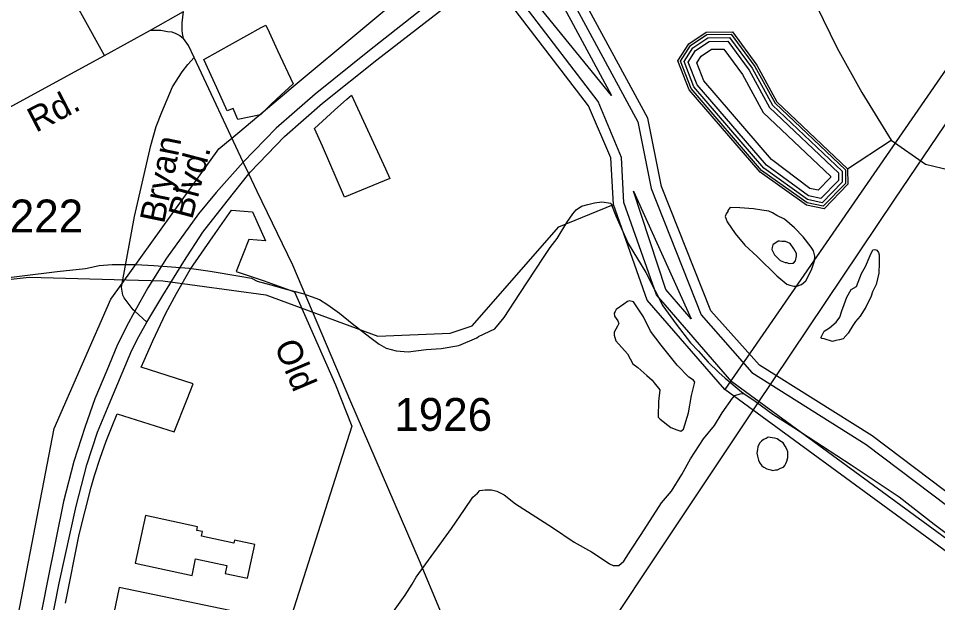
# Model space of a CAD drawing. Extents: x 2260773 to 2342389, y 552869 to 618546.
# Drawn here: x 2288230 to 2291724, y 579185 to 581407 of the extents above; entities that cross this region are included whole.
import ezdxf

# ---------------------------------------------------------------- set-up
doc = ezdxf.new("R2010")
doc.units = 0
for name, color, linetype in [('Exist Boundary Political City Limit New', 7, 'Continuous'), ('Exist Boundary Political Urban Extension UEB', 7, 'Continuous'), ('Exist Cultural Manufacturing Building Footprint', 7, 'Continuous'), ('Exist Hydrographic Buffer Line', 7, 'Continuous'), ('Exist Hydrographic Creek Single Shore', 7, 'Continuous'), ('Exist Hydrographic Lake Shore', 7, 'Continuous'), ('Exist Hydrographic Misc Water Feature', 7, 'Continuous'), ('Exist Hydrographic River Shore', 7, 'Continuous'), ('Exist Railroad Mainline', 7, 'Continuous'), ('Exist Road Non-System Type 51', 7, 'Continuous'), ('Exist Road Primary US Divided Attributed', 7, 'Continuous'), ('Exist Road Secondary Type 51 Attributed', 7, 'Continuous'), ('Exist Road Secondary Type 51 Label', 7, 'Continuous'), ('Exist Road Secondary Type 51 Number Label', 7, 'Continuous'), ('Map Preparation Boundary City Limit Buffer Line', 7, 'Continuous')]:
    doc.layers.add(name, color=color, linetype=linetype)

msp = doc.modelspace()

# ---------------------------------------------------------------- linework, layer by layer
at = {"layer": 'Exist Boundary Political City Limit New'}
for points in [[(2289191.5, 581080.8), (2289150, 581040.9), (2289063.8, 581022.5), (2289047, 581064.1), (2289023.8, 581056.3), (2288984.2, 581142.8), (2288935, 581250.9), (2289153.5, 581372.2), (2289171, 581382), (2289183.5, 581354.8), (2289215.5, 581285.4), (2289274, 581158.1), (2289256.5, 581142), (2289230.5, 581117.6), (2289191.5, 581080.8)], [(2289642, 580798.1), (2289470, 580727.6), (2289466.2, 580736.2), (2289385.5, 580921.5), (2289356.2, 580988.8), (2289400.8, 581030.2), (2289431.5, 581058.2), (2289478, 581099.9), (2289496.2, 581115.9), (2289542, 581016.3), (2289625.2, 580834.8), (2289642, 580798.1)], [(2288408.8, 579183.4), (2288461.8, 579444.8), (2288507, 579624.6), (2288520, 579668.5), (2288541.5, 579734.6), (2288564.5, 579800), (2288583.8, 579850.6), (2288605.2, 579903.9), (2288822.8, 579835.4), (2288872, 579959.6), (2288895.2, 580017.2), (2288697.5, 580081.1), (2288708.2, 580106.2), (2288741.5, 580181.5), (2288790.8, 580286.7), (2288831.2, 580360.8), (2288883.8, 580452.7), (2288969, 580576.2), (2289040.8, 580678.2), (2289120.2, 580672.3)], [(2289120.2, 580672.3), (2289169.8, 580562), (2289106, 580566.5), (2289058, 580444.5), (2289160, 580411), (2289280.2, 580367.4), (2289435.8, 580013.5), (2289497.5, 579856.1), (2289259.8, 579109.1), (2288613.8, 579243.1), (2288593.5, 579145.1)]]:
    msp.add_lwpolyline(points, dxfattribs=at)
at = {"layer": 'Exist Boundary Political Urban Extension UEB'}
for p, q in [((2289071.6, 580977.6), (2289241.8, 581120)), ((2289241.8, 581120), (2289267.6, 581141.5)), ((2289041.6, 580952.5), (2289071.6, 580977.6)), ((2289021.1, 580935.3), (2289041.6, 580952.5))]:
    msp.add_line(p, q, dxfattribs=at)
for points in [[(2292732.5, 582629.8), (2290914.9, 579995.5), (2290619.8, 580336), (2290491.9, 580699.3)], [(2289267.6, 581141.5), (2289826.7, 581609.3), (2289439.9, 582138)], [(2288624.6, 580399.1), (2288992.5, 580911.4), (2289021.1, 580935.3)], [(2288177.3, 578865.9), (2288366.9, 579847.5), (2288582.3, 580340.1), (2288624.6, 580399.1)]]:
    msp.add_lwpolyline(points, dxfattribs=at)
at = {"layer": 'Exist Cultural Manufacturing Building Footprint'}
for p, q in [((2288713.3, 579516.7), (2288674, 579336.1)), ((2288911, 579473.7), (2288713.3, 579516.7)), ((2288908.1, 579460.3), (2288911, 579473.7)), ((2288930, 579455.5), (2288908.1, 579460.3)), ((2288926.1, 579437.7), (2288930, 579455.5)), ((2289049, 579411), (2288926.1, 579437.7)), ((2289051.7, 579423.2), (2289049, 579411)), ((2289129.5, 579406.3), (2289051.7, 579423.2)), ((2289101.6, 579278), (2289129.5, 579406.3)), ((2288674, 579336.1), (2288890.3, 579289.1)), ((2288890.3, 579289.1), (2288903.9, 579351.8)), ((2288903.9, 579351.8), (2289022.4, 579326.1)), ((2289022.4, 579326.1), (2289016, 579296.6)), ((2289016, 579296.6), (2289101.6, 579278))]:
    msp.add_line(p, q, dxfattribs=at)
at = {"layer": 'Exist Hydrographic Buffer Line'}
for points in [[(2290240, 581553.2), (2290336.4, 581472.9), (2290583.9, 581014.2), (2290634.6, 580760), (2290824.7, 580280.3), (2291017.2, 580061.3), (2291452.1, 579787.3), (2291886.6, 579458.2), (2292810.6, 578841.3), (2294413.9, 578143.1), (2295173.4, 577997.3), (2295623.3, 578010.7), (2296208.7, 578081.2), (2296612.5, 578178.9), (2297360.9, 578699.9)], [(2290218.9, 581518.8), (2290304.8, 581447.1), (2290484.5, 581114.2)], [(2290484.5, 581114.2), (2290190.3, 581475)], [(2292570.9, 578832.4), (2290942.1, 580025.1), (2290655.1, 580356.4), (2290531.4, 580707.3), (2290521.8, 580878.9), (2290433.6, 581090.8), (2290156.6, 581453.5)], [(2291227.9, 580706.3), (2291055, 580829.2), (2290786.7, 581140.9), (2290746.9, 581244.4), (2290784.5, 581303.7), (2290846.7, 581345.8), (2290939.3, 581346.9), (2291029.3, 581224.6), (2291105.8, 581084.6), (2291373, 580831.7), (2291373, 580780), (2291289, 580692.9), (2291228.3, 580706)], [(2291229.3, 580718.1), (2291063.2, 580838.1), (2290797.2, 581147.1), (2290760.2, 581243), (2290793.3, 581295.2), (2290850.5, 581333.8), (2290933.3, 581334.8), (2291019.2, 581218.1), (2291096.2, 581077.2), (2291361, 580826.5), (2291361, 580784.9), (2291285, 580706.1), (2291229.3, 580718.1)], [(2291232.4, 580732.2), (2291073, 580848.9), (2290809.8, 581154.7), (2290776.3, 581241.5), (2290803.8, 581284.9), (2290855, 581319.4), (2290926, 581320.3), (2291007, 581210.3), (2291084.6, 581068.3), (2291346.6, 580820.3), (2291346.6, 580790.7), (2291280.2, 580721.9), (2291232.4, 580732.2)], [(2291238.6, 580761.1), (2291093, 580870.9), (2290835.5, 581170), (2290809.2, 581238.2), (2290825.5, 581263.9), (2290864.2, 581290), (2290911.2, 581290.6), (2290982, 581194.4), (2291060.9, 581050.1), (2291317.1, 580807.6), (2291317.1, 580802.6), (2291270.3, 580754.2), (2291238.6, 580761.1)], [(2290787.1, 580265.1), (2290690.3, 580376.9), (2290568.3, 580749.8), (2290787.1, 580265.1)]]:
    msp.add_lwpolyline(points, dxfattribs=at)
at = {"layer": 'Exist Hydrographic Creek Single Shore'}
for points in [[(2290657.9, 582411.2), (2290796.7, 582489.6), (2290905, 582482.6), (2291011.4, 582417.6), (2291025.1, 582395.8), (2291038.8, 582370.6), (2291122.6, 582126.3), (2291157.4, 581953.4), (2291174.2, 581812), (2291216.9, 581633.7), (2291262.3, 581458), (2291342.2, 581294.7), (2291435.2, 581126), (2291546.6, 580943.9)], [(2291381.6, 580835.8), (2291546.6, 580943.9)], [(2291546.6, 580943.9), (2291677.7, 580852.9), (2291804.1, 580822), (2291877.8, 580794.7), (2291909.1, 580757.6)]]:
    msp.add_lwpolyline(points, dxfattribs=at)
at = {"layer": 'Exist Hydrographic Lake Shore'}
for points in [[(2291224.9, 580697.6), (2291049, 580822.5), (2290778.9, 581136.2), (2290736.9, 581245.4), (2290777.9, 581310.1), (2290843.9, 581354.7), (2290943.8, 581355.9), (2291036.9, 581229.4), (2291113, 581090.2), (2291381.6, 580835.8)], [(2291381.6, 580835.8), (2291382, 580776.4), (2291292, 580683.2), (2291224.9, 580697.6)]]:
    msp.add_lwpolyline(points, dxfattribs=at)
at = {"layer": 'Exist Hydrographic Misc Water Feature'}
for points in [[(2287662.7, 580356.5), (2288270.9, 580422.9), (2288778.8, 580409.4), (2289170.9, 580355.5), (2289596.8, 580199.3), (2289871.8, 580210.1), (2289954.8, 580238), (2290283.9, 580615), (2290491.9, 580699.3)], [(2288110.2, 580412.1), (2288377.8, 580444.8), (2288485.4, 580455.7), (2288537.3, 580468.2), (2288587.3, 580470.8), (2288677.1, 580471.5), (2288745.4, 580468.1), (2288879.3, 580457.2), (2288959.5, 580446), (2289071.5, 580427.1), (2289115.7, 580419.6), (2289137.5, 580407.8), (2289189.8, 580394.3), (2289248, 580377), (2289311.8, 580361.3), (2289374.1, 580338.1), (2289406.1, 580318.3), (2289450.6, 580286.8), (2289498.8, 580247.2), (2289565.4, 580195.7), (2289601.3, 580168.4), (2289627.6, 580152.7), (2289665.9, 580142.9), (2289711.6, 580139.2), (2289779.9, 580148), (2289837.5, 580152.3), (2289903.6, 580163.1), (2289972.9, 580191.9), (2289979.4, 580197.8), (2290041.1, 580226.3), (2290076.4, 580270.4), (2290135.5, 580361.3), (2290194.7, 580449.7), (2290228.2, 580501.9), (2290251.9, 580536), (2290277.4, 580570.3), (2290314.9, 580630.7), (2290336.8, 580664.7), (2290350.2, 580678.9), (2290370.1, 580693), (2290394, 580699.5), (2290420.1, 580705.7), (2290448, 580710), (2290482.2, 580704.1)], [(2290482.2, 580704.1), (2290500.7, 580656.2), (2290547.4, 580551.1), (2290614.7, 580441.6), (2290649.3, 580373.9), (2290679.7, 580314.2), (2290730.1, 580245), (2290785.1, 580173.4), (2290815.4, 580141.7), (2290851.9, 580100.1), (2290892.1, 580060.4), (2290915.9, 580038.6), (2290938.2, 580021), (2290978.4, 579987.4), (2290986.8, 579981.3)], [(2290954.9, 580588.7), (2290991.4, 580545), (2291037.7, 580501.6), (2291112.1, 580428.3), (2291150.7, 580396.5), (2291162.4, 580392.7), (2291176.7, 580389), (2291188.6, 580389.2), (2291206.5, 580395.1), (2291222.5, 580409.3), (2291244, 580451.4), (2291255.7, 580485.8), (2291257.7, 580503.7), (2291251.4, 580523.3), (2291243, 580537.6), (2291212.6, 580577), (2291180.4, 580611.1), (2291142.3, 580644.4), (2291112.1, 580658.2), (2291095.9, 580668), (2291082, 580673.7), (2291055.9, 580677.7), (2291023.8, 580683.3), (2290972.1, 580686.6), (2290935.8, 580688.5), (2290930, 580682.4), (2290926.2, 580676.5), (2290926.4, 580672.4), (2290920.2, 580664.4), (2290916.5, 580654.4), (2290924.1, 580634.2), (2290954.9, 580588.7)], [(2291117.1, 580560.2), (2291097, 580546.2), (2291095.3, 580535.9), (2291093.5, 580528), (2291103.9, 580508.2), (2291125.7, 580486.3), (2291143.9, 580478.7), (2291149.9, 580478.6), (2291159.9, 580474.7), (2291171.8, 580476.9), (2291175.9, 580476.7), (2291183.7, 580484.9), (2291187.6, 580502.9), (2291187.6, 580513.1), (2291177.3, 580530.8), (2291163.2, 580550.8), (2291145.4, 580558.4), (2291131.4, 580558.4), (2291123.2, 580560.5), (2291117.1, 580560.2)], [(2291451.1, 580309.5), (2291429.8, 580275.5), (2291411.5, 580255.1), (2291402.1, 580239.1), (2291384.2, 580210.9), (2291364.3, 580188.8), (2291350.4, 580184.8), (2291336.5, 580182.4), (2291324.8, 580178.5), (2291292.4, 580188.3), (2291284.2, 580189.9), (2291280.3, 580192.1), (2291282.1, 580197.9), (2291292.2, 580217.9), (2291312.3, 580230.3), (2291337.9, 580252.4), (2291351.6, 580270.6), (2291359.4, 580294.6), (2291368.9, 580318.7), (2291378.7, 580346.8), (2291394.7, 580376.8), (2291414.8, 580387.2), (2291434.3, 580437.4), (2291450.1, 580463.4), (2291467.7, 580505.4), (2291477.3, 580527.8), (2291484.9, 580527.9), (2291493.1, 580525.8), (2291499.1, 580517.7), (2291501.1, 580508), (2291501.7, 580475.9), (2291499.7, 580438.1), (2291490.7, 580396), (2291476.5, 580367.7), (2291471, 580351.6), (2291451.1, 580309.5)], [(2290668.4, 579994.3), (2290662.9, 579950.6), (2290661.6, 579894.4), (2290661.8, 579890.3), (2290669.4, 579882.6), (2290709.6, 579851), (2290732.2, 579843.2), (2290748.2, 579837.2), (2290757.6, 579845.5), (2290777.3, 579907.4), (2290788.8, 579973.4), (2290800.5, 580023.5), (2290796.1, 580031.4), (2290778.3, 580043.5), (2290733.6, 580089.1), (2290672.9, 580164.4), (2290632.5, 580217.9), (2290605.9, 580271.8), (2290567.7, 580329), (2290551.9, 580333.1), (2290545.6, 580331.2), (2290531.6, 580321.1), (2290501.9, 580300.8), (2290498, 580292.5), (2290494.1, 580286.6), (2290496.2, 580274.5), (2290508.7, 580256.8), (2290512.6, 580247), (2290506.6, 580236.9), (2290494.7, 580214.7), (2290494.9, 580202.6), (2290501.1, 580180.5), (2290545.6, 580131.3), (2290565.9, 580093.3), (2290584.1, 580079.6), (2290618.2, 580049.7), (2290638.7, 580032.1), (2290646.3, 580022), (2290668.4, 579994.3)], [(2289582, 579048.8), (2289700.4, 579213.9), (2289726.2, 579255.9), (2289742, 579281.9), (2289876.1, 579467.2), (2289925.1, 579539.8), (2289957.1, 579586.1), (2289974.5, 579602.1), (2289984.3, 579612.4), (2290004.6, 579614.2), (2290028.6, 579614.6), (2290048.3, 579608.8), (2290076.8, 579595.2), (2290119.3, 579561.6), (2290259.9, 579470.7), (2290342.2, 579415.7), (2290408.6, 579378.1), (2290440.8, 579356.7), (2290476.9, 579333), (2290490.8, 579327.2), (2290512.8, 579327.1), (2290530.8, 579343.5), (2290558.3, 579385.6), (2290597.7, 579444.1), (2290674.3, 579564.8), (2290711.9, 579609), (2290751.4, 579673.2), (2290785.1, 579731.8), (2290834.3, 579807.9), (2290875.9, 579858.5), (2290905.4, 579906.7), (2290944.6, 579962.9), (2290952.6, 579973), (2290972.9, 579979.3), (2290986.8, 579981.3)], [(2290986.8, 579981.3), (2291030.7, 579951.9), (2291097.4, 579902.6), (2291177.5, 579851.1), (2291395.1, 579709.3), (2291577.8, 579587.2), (2291710.9, 579484.5), (2291797.2, 579419.2), (2292101.7, 579170.2), (2292214.3, 579067.2), (2292270.9, 579021.8), (2292381.4, 578953.2), (2292480, 578886.1), (2292538.7, 578850.5), (2292586.9, 578820.9), (2292608.6, 578809.1), (2292650.6, 578785.8), (2292666.8, 578767.9), (2292679.1, 578747.8), (2292683.2, 578744), (2292683.4, 578740.3)], [(2291036.5, 579754), (2291038.7, 579741.9), (2291042.8, 579727.9), (2291047.1, 579717.9), (2291055.3, 579706.1), (2291063.3, 579700.4), (2291075, 579694.2), (2291089.4, 579690.4), (2291097, 579688.5), (2291107.2, 579690.6), (2291115.2, 579690.6), (2291126.9, 579697), (2291137.4, 579701.1), (2291143.1, 579707.1), (2291147, 579715), (2291150.9, 579722.9), (2291154.8, 579736.9), (2291154.4, 579747.1), (2291154.6, 579758.9), (2291150.3, 579768.9), (2291144.3, 579781.1), (2291136.1, 579792.9), (2291124.2, 579800.8), (2291114, 579808.8), (2291104.1, 579810.7), (2291094.3, 579812.6), (2291080.1, 579814.3), (2291072.1, 579810.2), (2291062.1, 579806), (2291053.9, 579800), (2291046.3, 579792.3), (2291040.6, 579778.1), (2291038.7, 579767.8), (2291036.5, 579754)]]:
    msp.add_lwpolyline(points, dxfattribs=at)
at = {"layer": 'Exist Hydrographic River Shore'}
for points in [[(2298310.9, 579075.2), (2297703.9, 578926.8), (2297340, 578734.1), (2296603, 578217.8), (2296204, 578120.9), (2295622, 578050.7), (2295181, 578036.6), (2294429.9, 578179.8), (2292832.9, 578874.5), (2291910.8, 579490), (2291474.9, 579820.2), (2291046.9, 580088), (2290862, 580295), (2290673.9, 580767.8), (2290621.9, 581027.9), (2290367.8, 581498.7), (2290266.9, 581582.8)], [(2290491.9, 580699.3), (2290481.8, 580876.6), (2290396.9, 581075.1), (2290117.8, 581438.3), (2290092.8, 581520.7)], [(2293256, 578111.6), (2293114.9, 578094.8), (2292888.9, 578181.4), (2292796.8, 578248.8), (2292721, 578381.5), (2292642.8, 578697.9), (2292542, 578804.9), (2290914.9, 579995.5), (2290619.8, 580336), (2290491.9, 580699.3)]]:
    msp.add_lwpolyline(points, dxfattribs=at)
at = {"layer": 'Exist Railroad Mainline'}
msp.add_lwpolyline([(2292775.6, 582519), (2292752.6, 582485), (2291559.4, 580720.4), (2291033.1, 579934), (2290104.4, 578539.8)], dxfattribs=at)
at = {"layer": 'Exist Road Non-System Type 51'}
for points in [[(2288558.2, 581266.5), (2288384.7, 581580.1), (2288223.9, 581849.1)], [(2288732.5, 581363.2), (2288771.4, 581362.3), (2288796.7, 581357.9), (2288813.2, 581356), (2288829, 581350.3), (2288843.5, 581342.7), (2288858, 581330.7)]]:
    msp.add_lwpolyline(points, dxfattribs=at)
at = {"layer": 'Exist Road Primary US Divided Attributed'}
for points in [[(2290083.4, 581695.1), (2289565.3, 581285.4), (2289357.9, 581119.5), (2289280, 581051.3), (2289210.4, 580990.4), (2289084.8, 580860)], [(2289105.8, 580815.9), (2289111.8, 580823.2), (2289241.5, 580957.8), (2289386.7, 581085), (2289593.1, 581250.1), (2289977.2, 581548.5), (2289977.3, 581548.6), (2290099.1, 581642)], [(2289084.8, 580860), (2288982, 580744.9), (2288914.5, 580663.9), (2288793, 580495.1), (2288722.2, 580382.1), (2288672.5, 580293.8)], [(2288718.1, 580251.5), (2288779.5, 580353.4), (2288858.8, 580483.3), (2288931.4, 580594.7), (2289024.1, 580712.9), (2289105.8, 580815.9)], [(2288672.5, 580293.8), (2288641.2, 580235.2), (2288604.1, 580161), (2288567, 580068.1), (2288521.5, 579960.1), (2288482.7, 579852.1), (2288440.5, 579722.2), (2288401.7, 579570.3), (2288341.1, 579268.2), (2288186.3, 578484.2), (2287941.4, 577270.2), (2287870.4, 576918.4)], [(2287914.5, 576909.9), (2287985.4, 577261.3), (2288230.3, 578475.4), (2288385.1, 579259), (2288449.7, 579552.7), (2288490.3, 579709.4), (2288530.8, 579833.8), (2288575.4, 579939.9), (2288624.4, 580058), (2288661.5, 580145.8), (2288688.5, 580198.1), (2288718.1, 580251.5)]]:
    msp.add_lwpolyline(points, dxfattribs=at)
at = {"layer": 'Exist Road Secondary Type 51 Attributed'}
msp.add_line((2287669.4, 580781.8), (2288558.2, 581266.5), dxfattribs=at)
for points in [[(2288558.2, 581266.5), (2288732.5, 581363.2), (2288857.7, 581433)], [(2288898.2, 581259.3), (2288876.9, 581304.9), (2288858, 581330.7), (2288853.6, 581349.6), (2288853, 581362.9), (2288852.4, 581390.8), (2288857.7, 581433)], [(2288672.5, 580293.8), (2288666.5, 580299.4), (2288632.8, 580345), (2288627.7, 580355.1), (2288622.1, 580385.4), (2288624.6, 580399.1), (2288671.6, 580653.5), (2288733.9, 580923.9), (2288754.5, 580996.5), (2288775.1, 581050.6), (2288816.4, 581147.4), (2288852.2, 581204.8), (2288874, 581232.3), (2288898.2, 581259.3)], [(2289084.8, 580860), (2288898.2, 581259.3)], [(2289105.8, 580815.9), (2289084.8, 580860)], [(2290104.4, 578539.8), (2290094.6, 578555.9), (2290043.7, 578649.5), (2290009, 578715), (2289984.5, 578778.8), (2289908.7, 578973.9), (2289755.3, 579344.3), (2289493.8, 579949.5), (2289273, 580469.2), (2289138.2, 580748.8), (2289105.8, 580815.9)], [(2288718.1, 580251.5), (2288672.5, 580293.8)]]:
    msp.add_lwpolyline(points, dxfattribs=at)
at = {"layer": 'Map Preparation Boundary City Limit Buffer Line'}
for points in [[(2289191.5, 581080.8), (2289150, 581040.9), (2289063.8, 581022.5), (2289047, 581064.1), (2289023.8, 581056.3), (2288984.2, 581142.8), (2288935, 581250.9), (2289153.5, 581372.2), (2289171, 581382), (2289183.5, 581354.8), (2289215.5, 581285.4), (2289274, 581158.1), (2289256.5, 581142), (2289230.5, 581117.6), (2289191.5, 581080.8)], [(2289642, 580798.1), (2289470, 580727.6), (2289466.2, 580736.2), (2289385.5, 580921.5), (2289356.2, 580988.8), (2289400.8, 581030.2), (2289431.5, 581058.2), (2289478, 581099.9), (2289496.2, 581115.9), (2289542, 581016.3), (2289625.2, 580834.8), (2289642, 580798.1)], [(2288408.8, 579183.4), (2288461.8, 579444.8), (2288507, 579624.6), (2288520, 579668.5), (2288541.5, 579734.6), (2288564.5, 579800), (2288583.8, 579850.6), (2288605.2, 579903.9), (2288822.8, 579835.4), (2288872, 579959.6), (2288895.2, 580017.2), (2288697.5, 580081.1), (2288708.2, 580106.2), (2288741.5, 580181.5), (2288790.8, 580286.7), (2288831.2, 580360.8), (2288883.8, 580452.7), (2288969, 580576.2), (2289040.8, 580678.2), (2289120.2, 580672.3)], [(2289120.2, 580672.3), (2289169.8, 580562), (2289106, 580566.5), (2289058, 580444.5), (2289160, 580411), (2289280.2, 580367.4), (2289435.8, 580013.5), (2289497.5, 579856.1), (2289259.8, 579109.1), (2288613.8, 579243.1), (2288593.5, 579145.1)]]:
    msp.add_lwpolyline(points, dxfattribs=at)

# ---------------------------------------------------------------- texts
at = {"layer": 'Exist Road Secondary Type 51 Label'}
for s, rotation, p in [('Rd.', 27.4679, (2288297.1, 580971.6)), ('Bryan', 78.3898, (2288783.9, 580623.8)), ('Blvd.', 75.2739, (2288890.6, 580639.8)), ('Old', 293.0187, (2289201.3, 580162.9))]:
    msp.add_text(s, height=95, rotation=rotation, dxfattribs=at).set_placement(p)
at = {"layer": 'Exist Road Secondary Type 51 Number Label'}
for s, p in [('1222', (2288104.7, 580593.4)), ('1926', (2289658.9, 579838.7))]:
    msp.add_text(s, height=125, dxfattribs=at).set_placement(p)

doc.saveas('drawing.dxf')
